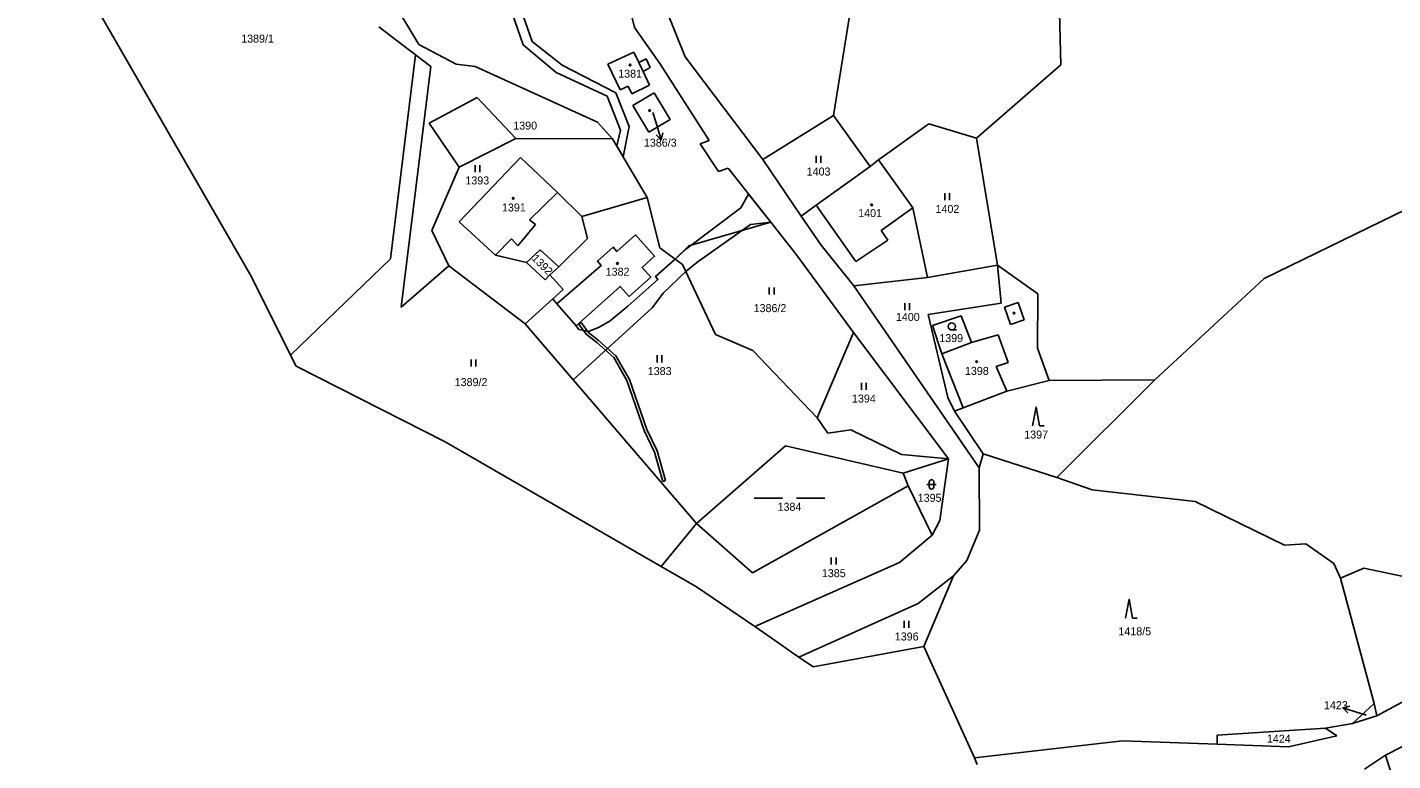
# Model space of a CAD drawing. Extents: x -670359 to -660124, y -978807 to -970072.
# Drawn here: x -669553.1 to -669263, y -978598.5 to -978442.6 of the extents above; entities that cross this region are included whole.
import ezdxf

# ---------------------------------------------------------------- set-up
doc = ezdxf.new("R2010")
doc.units = 0
for name, color, linetype in [('Hranice kat_území', 7, 'Continuous'), ('Hranice parcel', 7, 'Continuous'), ('Parcelní čísla', 7, 'Continuous'), ('Vnitřní kresba', 7, 'Continuous'), ('Věcná břemena k části', 7, 'Continuous'), ('Značky budov', 7, 'Continuous'), ('Značky kultur', 7, 'Continuous')]:
    doc.layers.add(name, color=color, linetype=linetype)

msp = doc.modelspace()

# ---------------------------------------------------------------- linework, layer by layer
at = {"layer": 'Hranice kat_území'}
for points in [[(-669553.11, -978412.89), (-669532.01, -978449.57)], [(-669532.01, -978449.57), (-669505.47, -978495.72)], [(-669505.47, -978495.72), (-669497.18, -978512.32)], [(-669497.18, -978512.32), (-669496.01, -978514.66)], [(-669496.01, -978514.66), (-669464.32, -978530.76)], [(-669464.32, -978530.76), (-669418.43, -978557.27)], [(-669418.43, -978557.27), (-669410.93, -978561.6)], [(-669410.93, -978561.6), (-669398.56, -978570)], [(-669398.56, -978570), (-669394.19, -978573.08)], [(-669394.19, -978573.08), (-669390.55, -978575.59)], [(-669386.19, -978578.6), (-669362.66, -978574.25)], [(-669362.66, -978574.25), (-669351.92, -978597.94)], [(-669390.55, -978575.59), (-669389.2, -978576.52)], [(-669389.2, -978576.52), (-669386.19, -978578.6)], [(-669351.92, -978597.94), (-669351.29, -978599.32)]]:
    msp.add_lwpolyline(points, dxfattribs=at)
at = {"layer": 'Hranice parcel'}
for p, q in [((-669429.77, -978450.49), (-669424.25, -978447.91)), ((-669424.25, -978447.91), (-669423.18, -978450.15)), ((-669423.18, -978450.15), (-669421.65, -978449.37)), ((-669421.65, -978449.37), (-669420.78, -978451.17)), ((-669427.16, -978455.97), (-669429.77, -978450.49)), ((-669420.78, -978451.17), (-669422.29, -978452.04)), ((-669422.29, -978452.04), (-669420.9, -978454.96)), ((-669425.48, -978455.15), (-669427.16, -978455.97)), ((-669424.66, -978456.8), (-669425.48, -978455.15)), ((-669420.9, -978454.96), (-669424.66, -978456.8)), ((-669424.46, -978459.27), (-669419.95, -978456.6)), ((-669419.95, -978456.6), (-669416.55, -978462.25)), ((-669421.1, -978464.97), (-669424.46, -978459.27)), ((-669416.55, -978462.25), (-669421.1, -978464.97))]:
    msp.add_line(p, q, dxfattribs=at)
for points in [[(-669334.86, -978397.77), (-669333.58, -978450.65)], [(-669375.91, -978424.37), (-669381.83, -978461.38)], [(-669413.37, -978448.91), (-669421.55, -978428.43)], [(-669475.2, -978437.61), (-669469.93, -978446.3)], [(-669424.11, -978442.72), (-669425.28, -978437.98)], [(-669470.64, -978448.51), (-669478.46, -978442.53)], [(-669418.74, -978450.37), (-669424.11, -978442.72)], [(-669469.93, -978446.3), (-669461.97, -978450.47)], [(-669497.18, -978512.32), (-669475.98, -978491.89), (-669470.64, -978448.51)], [(-669467.42, -978450.97), (-669470.64, -978448.51)], [(-669396.84, -978470.74), (-669413.37, -978448.91)], [(-669473.72, -978502.17), (-669467.42, -978450.97)], [(-669461.97, -978450.47), (-669457.97, -978450.99)], [(-669457.97, -978450.99), (-669432, -978462.79)], [(-669408.27, -978466.72), (-669418.74, -978450.37)], [(-669333.58, -978450.65), (-669351.43, -978466.22)], [(-669381.83, -978461.38), (-669396.84, -978470.74)], [(-669381.83, -978461.38), (-669374.07, -978472.21)], [(-669432, -978462.79), (-669428.76, -978466.34)], [(-669361.56, -978463.15), (-669372.25, -978470.79)], [(-669351.43, -978466.22), (-669361.56, -978463.15)], [(-669461.4, -978472.39), (-669449.33, -978466.28)], [(-669449.33, -978466.28), (-669428.76, -978466.34)], [(-669428.76, -978466.34), (-669421.45, -978478.82)], [(-669410.2, -978467.42), (-669408.27, -978466.72)], [(-669406.26, -978473.3), (-669410.2, -978467.42)], [(-669346.99, -978493.22), (-669351.43, -978466.22)], [(-669448.33, -978470.29), (-669461.36, -978483.99)], [(-669440.49, -978477.73), (-669448.33, -978470.29)], [(-669237.99, -978470.53), (-669290.38, -978496.06)], [(-669467.15, -978485.84), (-669461.4, -978472.39)], [(-669404.25, -978472.6), (-669406.26, -978473.3)], [(-669395.18, -978484.09), (-669404.25, -978472.6)], [(-669388.68, -978482.79), (-669396.84, -978470.74)], [(-669374.07, -978472.21), (-669385.52, -978480.49)], [(-669372.25, -978470.79), (-669374.07, -978472.21)], [(-669365, -978481.03), (-669372.25, -978470.79)], [(-669435.34, -978482.83), (-669440.49, -978477.73)], [(-669435.34, -978482.83), (-669421.45, -978478.82)], [(-669421.45, -978478.82), (-669418.76, -978489.56)], [(-669385.52, -978480.49), (-669388.68, -978482.79)], [(-669361.89, -978495.81), (-669365, -978481.03)], [(-669461.36, -978483.99), (-669453.63, -978491.11)], [(-669434.11, -978487.56), (-669435.34, -978482.83)], [(-669415.49, -978491.92), (-669412.58, -978489.1), (-669395.18, -978484.09)], [(-669389.72, -978491), (-669395.18, -978484.09)], [(-669384.49, -978488.98), (-669388.68, -978482.79)], [(-669463.54, -978493.32), (-669467.15, -978485.84)], [(-669436.53, -978506.14), (-669440.59, -978501.43), (-669431.17, -978493.3), (-669432, -978492.34), (-669428.63, -978489.4), (-669427.86, -978490.31), (-669423.94, -978486.77), (-669419.85, -978491.3), (-669422.52, -978493.73), (-669420.66, -978495.77), (-669425.24, -978499.86), (-669427.14, -978497.74), (-669436.53, -978506.14)], [(-669440.17, -978493.57), (-669434.11, -978487.56)], [(-669447.05, -978492.62), (-669444.14, -978489.93)], [(-669444.14, -978489.93), (-669440.17, -978493.57)], [(-669418.76, -978489.56), (-669415.49, -978491.92)], [(-669377.54, -978497.61), (-669384.49, -978488.98)], [(-669463.54, -978493.32), (-669473.72, -978502.17)], [(-669447.34, -978505.65), (-669463.54, -978493.32)], [(-669453.63, -978491.11), (-669447.05, -978492.62)], [(-669447.05, -978492.62), (-669443.08, -978496.34)], [(-669442.11, -978495.23), (-669440.17, -978493.57)], [(-669415.49, -978491.92), (-669413.91, -978493.06)], [(-669413.91, -978493.06), (-669406.94, -978507.93)], [(-669377.56, -978507.53), (-669389.72, -978491)], [(-669346.99, -978493.22), (-669361.89, -978495.81)], [(-669338.41, -978499.31), (-669346.99, -978493.22)], [(-669346.99, -978493.22), (-669346.2, -978501.31)], [(-669443.08, -978496.34), (-669442.11, -978495.23)], [(-669439.26, -978498.38), (-669442.11, -978495.23)], [(-669361.89, -978495.81), (-669377.54, -978497.61)], [(-669290.38, -978496.06), (-669313.55, -978517.58)], [(-669447.34, -978505.65), (-669439.26, -978498.38)], [(-669350.89, -978536.26), (-669377.54, -978497.61)], [(-669338.53, -978510.83), (-669338.41, -978499.31)], [(-669346.2, -978501.31), (-669361.75, -978503.7)], [(-669361.75, -978503.7), (-669357.54, -978521.34)], [(-669360.82, -978506.03), (-669354.71, -978504.01)], [(-669354.71, -978504.01), (-669352.53, -978509.64)], [(-669410.97, -978548.12), (-669447.34, -978505.65)], [(-669406.94, -978507.93), (-669398.98, -978511.37)], [(-669385.28, -978525.68), (-669377.56, -978507.53)], [(-669357.43, -978534.38), (-669377.56, -978507.53)], [(-669358.8, -978512.05), (-669360.82, -978506.03)], [(-669352.53, -978509.64), (-669358.8, -978512.05)], [(-669336.05, -978517.73), (-669338.53, -978510.83)], [(-669398.98, -978511.37), (-669385.28, -978525.68)], [(-669336.05, -978517.73), (-669345.03, -978519.96)], [(-669313.55, -978517.58), (-669336.05, -978517.73)], [(-669334.42, -978538.31), (-669313.55, -978517.58)], [(-669357.54, -978521.34), (-669356.13, -978524.23)], [(-669345.03, -978519.96), (-669354.32, -978523.53)], [(-669354.32, -978523.53), (-669356.13, -978524.23)], [(-669356.13, -978524.23), (-669350.06, -978533.34)], [(-669383.07, -978528.9), (-669385.28, -978525.68)], [(-669378.18, -978528.24), (-669383.07, -978528.9)], [(-669367.43, -978533.47), (-669378.18, -978528.24)], [(-669410.97, -978548.12), (-669392.07, -978531.6)], [(-669392.07, -978531.6), (-669367.06, -978537.39)], [(-669357.43, -978534.38), (-669367.43, -978533.47)], [(-669350.89, -978536.26), (-669350.06, -978533.34)], [(-669350.06, -978533.34), (-669334.42, -978538.31)], [(-669367.06, -978537.39), (-669357.43, -978534.38)], [(-669359.24, -978547.5), (-669357.43, -978534.38)], [(-669350.84, -978549.57), (-669350.89, -978536.26)], [(-669367.06, -978537.39), (-669365.95, -978540.15)], [(-669334.42, -978538.31), (-669326.88, -978540.99)], [(-669399.07, -978558.64), (-669365.95, -978540.15)], [(-669365.95, -978540.15), (-669360.85, -978550.6)], [(-669326.88, -978540.99), (-669305.04, -978543.45)], [(-669305.04, -978543.45), (-669286.06, -978552.75)], [(-669418.43, -978557.27), (-669410.97, -978548.12)], [(-669410.97, -978548.12), (-669399.07, -978558.64)], [(-669360.85, -978550.6), (-669359.24, -978547.5)], [(-669367.79, -978556.4), (-669360.85, -978550.6)], [(-669353.52, -978556.01), (-669350.84, -978549.57)], [(-669286.06, -978552.75), (-669281.5, -978552.46)], [(-669281.5, -978552.46), (-669275.54, -978556.59)], [(-669398.56, -978570), (-669367.79, -978556.4)], [(-669356.36, -978559.25), (-669353.52, -978556.01)], [(-669275.54, -978556.59), (-669274.13, -978559.75)], [(-669363.86, -978565.13), (-669356.36, -978559.25)], [(-669362.66, -978574.25), (-669356.36, -978559.25)], [(-669269.15, -978557.65), (-669274.13, -978559.75)], [(-669274.13, -978559.75), (-669266.97, -978586.38)], [(-669256.69, -978560.26), (-669269.15, -978557.65)], [(-669389.2, -978576.52), (-669363.86, -978565.13)], [(-669243.09, -978576.4), (-669266.44, -978589.03)], [(-669266.97, -978586.38), (-669271.58, -978590.65)], [(-669266.97, -978586.38), (-669266.44, -978589.03)], [(-669239.98, -978584.84), (-669264.6, -978597.37)], [(-669266.44, -978589.03), (-669271.58, -978590.65)], [(-669277.35, -978591.63), (-669300.34, -978593.14)], [(-669271.58, -978590.65), (-669277.35, -978591.63)], [(-669277.35, -978591.63), (-669274.89, -978593.26)], [(-669320.44, -978594.29), (-669351.92, -978597.94)], [(-669300.36, -978595.06), (-669320.44, -978594.29)], [(-669300.34, -978593.14), (-669300.36, -978595.06)], [(-669285.16, -978595.63), (-669300.36, -978595.06)], [(-669274.89, -978593.26), (-669285.16, -978595.63)], [(-669264.6, -978597.37), (-669269.04, -978600.36)], [(-669264.6, -978597.37), (-669263.44, -978600.98)]]:
    msp.add_lwpolyline(points, dxfattribs=at)
at = {"layer": 'Parcelní čísla'}
for p, q in [((-669420.23, -978460.75), (-669419.61, -978462.74)), ((-669418.09, -978465.09), (-669418.42, -978466.56)), ((-669272.59, -978588.39), (-669273.61, -978587.29)), ((-669268.65, -978588.85), (-669269.79, -978588.49))]:
    msp.add_line(p, q, dxfattribs=at)
for points in [[(-669419.61, -978462.74), (-669418.42, -978466.56), (-669419.52, -978465.54)], [(-669269.79, -978588.49), (-669273.61, -978587.29), (-669272.14, -978586.96)]]:
    msp.add_lwpolyline(points, dxfattribs=at)
at = {"layer": 'Vnitřní kresba'}
for points in [[(-669423.18, -978450.15), (-669422.29, -978452.04)], [(-669467.71, -978463.04), (-669457.56, -978457.55)], [(-669457.56, -978457.55), (-669449.33, -978466.28)], [(-669461.4, -978472.39), (-669467.71, -978463.04)], [(-669440.49, -978477.73), (-669446.39, -978483.59)], [(-669385.52, -978480.49), (-669377.12, -978492.41)], [(-669371.73, -978485.87), (-669365, -978481.03)], [(-669445.12, -978484.56), (-669448.93, -978489.08)], [(-669446.39, -978483.59), (-669445.12, -978484.56)], [(-669450.28, -978487.62), (-669453.63, -978491.11)], [(-669448.93, -978489.08), (-669450.28, -978487.62)], [(-669377.12, -978492.41), (-669370.31, -978487.93)], [(-669370.31, -978487.93), (-669371.73, -978485.87)], [(-669345.49, -978502.13), (-669342.6, -978501.16)], [(-669344.24, -978505.83), (-669345.49, -978502.13)], [(-669342.6, -978501.16), (-669341.35, -978504.86)], [(-669341.35, -978504.86), (-669344.24, -978505.83)], [(-669352.53, -978509.64), (-669346.83, -978508.02)], [(-669346.83, -978508.02), (-669344.73, -978513.88)], [(-669354.32, -978523.53), (-669358.8, -978512.05)], [(-669344.73, -978513.88), (-669347.3, -978514.73)], [(-669347.3, -978514.73), (-669345.03, -978519.96)]]:
    msp.add_lwpolyline(points, dxfattribs=at)
at = {"layer": 'Věcná břemena k části'}
for p, q in [((-669447.74, -978446.35), (-669451.54, -978435.49)), ((-669449.65, -978434.83), (-669445.86, -978445.69)), ((-669440.79, -978452.26), (-669447.74, -978446.35)), ((-669445.86, -978445.69), (-669439.51, -978450.72)), ((-669429.96, -978457.29), (-669440.79, -978452.26)), ((-669439.51, -978450.72), (-669428.1, -978456.55)), ((-669427.1, -978464.49), (-669429.96, -978457.29)), ((-669428.1, -978456.55), (-669425.24, -978463.75)), ((-669427.89, -978467.82), (-669427.1, -978464.49)), ((-669425.24, -978463.75), (-669426.5, -978470.2)), ((-669435.92, -978505.77), (-669435.43, -978505.42)), ((-669434.41, -978507.89), (-669435.92, -978505.77)), ((-669435.43, -978505.42), (-669433.97, -978507.47)), ((-669432.14, -978509.65), (-669434.41, -978507.89)), ((-669433.97, -978507.47), (-669431.76, -978509.19)), ((-669428.53, -978512.84), (-669432.14, -978509.65)), ((-669431.76, -978509.19), (-669428.05, -978512.46)), ((-669425.72, -978517.75), (-669428.53, -978512.84)), ((-669428.05, -978512.46), (-669425.18, -978517.51)), ((-669422.06, -978528.35), (-669425.72, -978517.75)), ((-669425.18, -978517.51), (-669421.5, -978528.13)), ((-669419.87, -978532.93), (-669422.06, -978528.35)), ((-669421.5, -978528.13), (-669419.31, -978532.71)), ((-669418.09, -978539.17), (-669419.87, -978532.93)), ((-669419.31, -978532.71), (-669417.51, -978539.01)), ((-669417.51, -978539.01), (-669418.09, -978539.17))]:
    msp.add_line(p, q, dxfattribs=at)
for points in [[(-669426.5, -978470.2), (-669427.89, -978467.82)], [(-669399.89, -978478.12), (-669395.18, -978484.09), (-669399.47, -978484.54), (-669410.86, -978492.64), (-669413.21, -978494.55), (-669417.97, -978499.08), (-669420.38, -978502.26), (-669437.13, -978517.57), (-669447.34, -978505.65), (-669441.49, -978500.39), (-669440.59, -978501.43), (-669436.53, -978506.14), (-669435.91, -978506.9), (-669433.9, -978507.29), (-669431.65, -978506.42), (-669429.32, -978505.04), (-669425.56, -978501.94), (-669419.13, -978496.23), (-669419.64, -978495.6), (-669415.49, -978491.92), (-669413.29, -978489.88), (-669401.51, -978481.03), (-669399.89, -978478.12)]]:
    msp.add_lwpolyline(points, dxfattribs=at)
at = {"layer": 'Značky budov'}
for centre in [(-669425.05, -978450.65), (-669420.89, -978460.34), (-669449.88, -978478.99), (-669373.74, -978480.4), (-669427.74, -978492.85), (-669351.42, -978513.74)]:
    msp.add_circle(centre, 0.175, dxfattribs=at)
at = {"layer": 'Značky kultur'}
for p, q in [((-669385.54, -978469.96), (-669385.54, -978471.46)), ((-669384.54, -978471.46), (-669384.54, -978469.96)), ((-669457.95, -978471.94), (-669457.95, -978473.44)), ((-669456.95, -978473.44), (-669456.95, -978471.94)), ((-669358.17, -978477.9), (-669358.17, -978479.4)), ((-669357.17, -978479.4), (-669357.17, -978477.9)), ((-669395.48, -978497.98), (-669395.48, -978499.48)), ((-669394.48, -978499.48), (-669394.48, -978497.98)), ((-669366.72, -978501.26), (-669366.72, -978502.76)), ((-669365.72, -978502.76), (-669365.72, -978501.26)), ((-669356.71, -978506.99), (-669355.71, -978506.99)), ((-669458.82, -978513.27), (-669458.82, -978514.77)), ((-669457.82, -978514.77), (-669457.82, -978513.27)), ((-669419.3, -978512.37), (-669419.3, -978513.87)), ((-669418.3, -978513.87), (-669418.3, -978512.37)), ((-669375.88, -978518.21), (-669375.88, -978519.71)), ((-669374.88, -978519.71), (-669374.88, -978518.21)), ((-669362.02, -978539.81), (-669360.02, -978539.81)), ((-669361.52, -978539.31), (-669361.52, -978540.31)), ((-669360.52, -978539.31), (-669360.52, -978540.31)), ((-669398.69, -978542.72), (-669392.69, -978542.72)), ((-669389.69, -978542.72), (-669383.69, -978542.72)), ((-669382.31, -978555.33), (-669382.31, -978556.83)), ((-669381.31, -978556.83), (-669381.31, -978555.33)), ((-669366.86, -978568.79), (-669366.86, -978570.29)), ((-669365.86, -978570.29), (-669365.86, -978568.79))]:
    msp.add_line(p, q, dxfattribs=at)
for points in [[(-669339.57, -978527.36), (-669338.82, -978523.36), (-669338.07, -978527.36), (-669337.07, -978527.36)], [(-669319.81, -978568.24), (-669319.06, -978564.24), (-669318.31, -978568.24), (-669317.31, -978568.24)]]:
    msp.add_lwpolyline(points, dxfattribs=at)
for centre, radius in [((-669425.05, -978450.65), 0.175), ((-669420.89, -978460.34), 0.175), ((-669449.88, -978478.99), 0.175), ((-669373.74, -978480.4), 0.175), ((-669427.74, -978492.85), 0.175), ((-669343.48, -978503.41), 0.175), ((-669356.71, -978506.24), 0.75), ((-669351.42, -978513.74), 0.175)]:
    msp.add_circle(centre, radius, dxfattribs=at)
for centre, start, end in [((-669361.02, -978539.31), 0, 180), ((-669361.02, -978540.31), 180, 0)]:
    msp.add_arc(centre, 0.5, start, end, dxfattribs=at)

# ---------------------------------------------------------------- texts
at = {"layer": 'Parcelní čísla'}
for s, height, p in [('1389/1', 1.7, (-669507.67, -978445.9)), ('1381', 1.7, (-669427.58, -978453.35)), ('1386/3', 0.1, (-669420.23, -978460.75)), ('1390', 1.7, (-669449.87, -978464.39)), ('1386/3', 1.7, (-669422.12, -978468.02)), ('1403', 1.7, (-669387.54, -978474.16)), ('1393', 1.7, (-669460.05, -978476.05)), ('1391', 1.7, (-669452.27, -978481.8)), ('1401', 1.7, (-669376.6, -978482.99)), ('1402', 1.7, (-669360.17, -978482.1)), ('1382', 1.7, (-669430.24, -978495.45)), ('1386/2', 1.7, (-669398.81, -978503.19)), ('1400', 1.7, (-669368.59, -978505.07)), ('1399', 1.7, (-669359.37, -978509.56)), ('1383', 1.7, (-669421.3, -978516.57)), ('1398', 1.7, (-669353.92, -978516.53)), ('1389/2', 1.7, (-669462.32, -978518.92)), ('1394', 1.7, (-669377.92, -978522.41)), ('1397', 1.7, (-669341.32, -978530.06)), ('1395', 1.7, (-669363.95, -978543.51)), ('1384', 1.7, (-669393.73, -978545.42)), ('1385', 1.7, (-669384.31, -978559.53)), ('1396', 1.7, (-669368.82, -978572.99)), ('1418/5', 1.7, (-669321.32, -978571.9)), ('1423', 1.7, (-669277.65, -978587.59)), ('1423', 0.1, (-669268.65, -978588.85)), ('1424', 1.7, (-669289.77, -978594.71))]:
    msp.add_text(s, height=height, dxfattribs=at).set_placement(p)
msp.add_text('1392', height=1.7, rotation=315, dxfattribs=at).set_placement((-669446.09, -978491.91))

doc.saveas('drawing.dxf')
